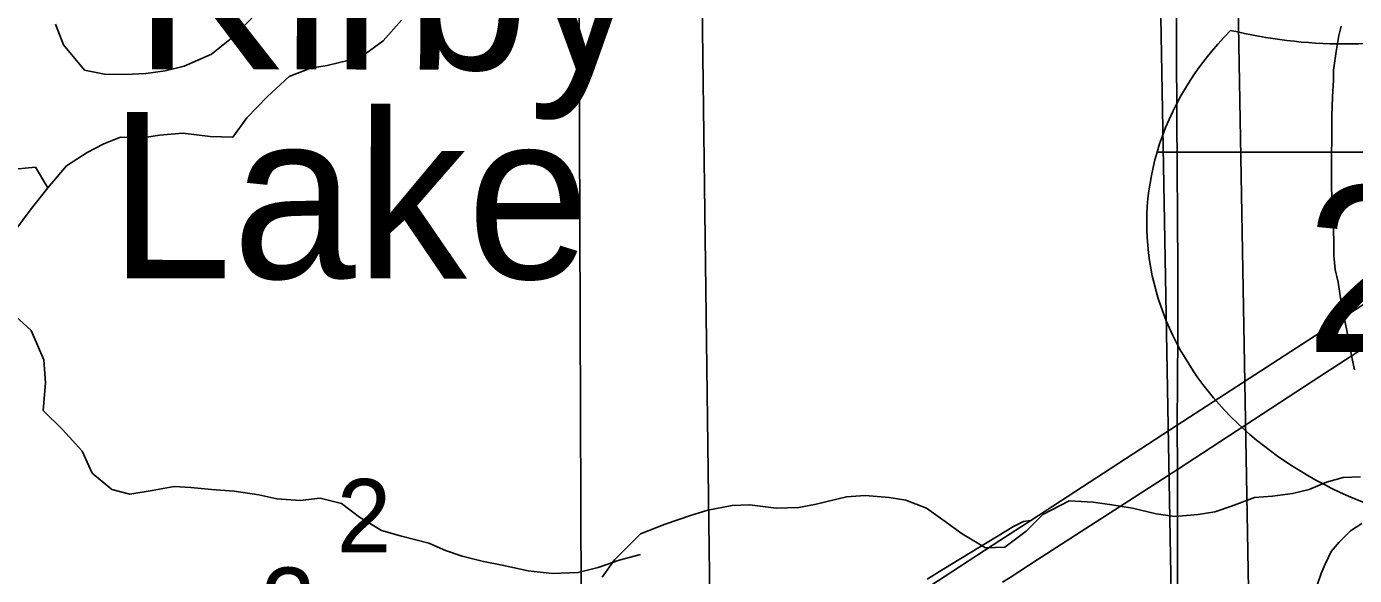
# Model space of a CAD drawing. Extents: x -21.1 to 50.3, y 0 to 22.1.
# Drawn here: x 7.145 to 7.902, y 18.465 to 18.778 of the extents above; entities that cross this region are included whole.
import ezdxf

# ---------------------------------------------------------------- set-up
doc = ezdxf.new("R2010")
doc.units = 0
for name, color, linetype in [('GM_X_County_Road', 7, 'Continuous'), ('GM_X_Interchange_Ramps', 7, 'Continuous'), ('GM_X_Interstate_Route', 7, 'Continuous'), ('GM_X_Interstate_Shield', 7, 'Continuous'), ('GM_X_Minor_Lake_Text', 7, 'Continuous'), ('GM_X_Minor_River', 7, 'Continuous'), ('GM_X_Section', 7, 'Continuous'), ('GM_X_Section_Text', 7, 'Continuous')]:
    doc.layers.add(name, color=color, linetype=linetype)

msp = doc.modelspace()

# ---------------------------------------------------------------- linework, layer by layer
at = {"layer": 'GM_X_County_Road'}
for points in [[(7.80076, 18.72653), (7.80006, 18.84258), (7.80011, 18.84739)], [(7.80113, 18.48537), (7.80109, 18.50572), (7.80103, 18.52561), (7.80078, 18.55084), (7.80129, 18.6019), (7.80129, 18.6407), (7.80076, 18.72653)], [(7.86659, 17.8234), (7.86382, 17.83394), (7.85955, 17.84073), (7.85529, 17.8455), (7.84524, 17.85353), (7.83444, 17.86157), (7.82188, 17.87036), (7.81259, 17.87715), (7.80455, 17.88568), (7.80053, 17.89221), (7.79702, 17.90301), (7.79501, 17.91256), (7.7945, 17.92034), (7.79568, 17.93272), (7.79727, 17.9427), (7.79978, 17.95827), (7.80053, 17.97384), (7.80079, 17.99168), (7.80079, 18.00423), (7.80154, 18.09741), (7.80156, 18.13596), (7.80085, 18.2567), (7.80133, 18.37768), (7.80113, 18.48537)]]:
    msp.add_lwpolyline(points, dxfattribs=at)
at = {"layer": 'GM_X_Interchange_Ramps'}
msp.add_lwpolyline([(7.71733, 18.49655), (7.71331, 18.49593), (7.70753, 18.49304), (7.66781, 18.46884), (7.65834, 18.46292)], dxfattribs=at)
at = {"layer": 'GM_X_Interstate_Route'}
msp.add_line((7.87835, 18.57608), (8.1204, 18.73408), dxfattribs=at)
for points in [[(6.52734, 17.7228), (6.61326, 17.77751), (6.66427, 17.81148), (6.70057, 17.83571), (6.8083, 17.90468), (6.91231, 17.97286), (7.02146, 18.04363), (7.17586, 18.14395), (7.20054, 18.16004), (7.22207, 18.17407), (7.33433, 18.24726), (7.48634, 18.34577), (7.69968, 18.48506), (7.71733, 18.49655), (7.80078, 18.55084), (8.12382, 18.76024), (8.12551, 18.76133)], [(7.70132, 18.46121), (7.70553, 18.46394), (7.72103, 18.474), (7.80103, 18.52561), (7.87835, 18.57608)]]:
    msp.add_lwpolyline(points, dxfattribs=at)
at = {"layer": 'GM_X_Interstate_Shield'}
msp.add_line((8.13276, 18.70656), (7.78939, 18.70656), dxfattribs=at)
msp.add_line((8.13276, 18.70656), (7.78939, 18.70656), dxfattribs=at)
for centre, start_param, end_param in [((8.00546, 18.66598), 2.47259, 2.911027), ((7.89621, 18.94592), 4.415841, 5.008937), ((8.00546, 18.66598), 2.911027, 4.511031)]:
    msp.add_ellipse(centre, major_axis=(0.22195, 0), ratio=0.8, start_param=start_param, end_param=end_param, dxfattribs=at)
at = {"layer": 'GM_X_Minor_River'}
for points in [[(7.27626, 18.78648), (7.26336, 18.7732), (7.25009, 18.76258), (7.23455, 18.75575), (7.22355, 18.75309), (7.21256, 18.75158), (7.20081, 18.75082), (7.18906, 18.75119), (7.17769, 18.75347), (7.16557, 18.76788), (7.16102, 18.77964)], [(7.35851, 18.78194), (7.34789, 18.77018), (7.33803, 18.76297), (7.32856, 18.75918), (7.31604, 18.75614), (7.30657, 18.75462), (7.29443, 18.74969), (7.28192, 18.73831), (7.27016, 18.72617), (7.2622, 18.71517), (7.24931, 18.71555), (7.23377, 18.71744), (7.2205, 18.71631), (7.21065, 18.71479), (7.19814, 18.71517), (7.18866, 18.71137), (7.17918, 18.70644), (7.16742, 18.69885), (7.1568, 18.68633), (7.14656, 18.67344), (7.13784, 18.66168)], [(7.90204, 18.58244), (7.90048, 18.58965), (7.89891, 18.59761), (7.89773, 18.60482), (7.89617, 18.61204), (7.89499, 18.61811), (7.89381, 18.62456), (7.89263, 18.63253), (7.89107, 18.63974), (7.89026, 18.64771), (7.89021, 18.65607), (7.88977, 18.6667), (7.88936, 18.67278), (7.88932, 18.67924), (7.88891, 18.6857), (7.88881, 18.70355), (7.88912, 18.71571), (7.88906, 18.72711), (7.88938, 18.73812), (7.89009, 18.74762), (7.89005, 18.75332), (7.89152, 18.76397), (7.89299, 18.77309), (7.89448, 18.77842)], [(7.1568, 18.68633), (7.14961, 18.69809), (7.13786, 18.69695)], [(7.13339, 18.61764), (7.14716, 18.60486), (7.15452, 18.58821), (7.1554, 18.57492), (7.15402, 18.55932), (7.16513, 18.54841), (7.17624, 18.53598), (7.18205, 18.52349), (7.19314, 18.5141), (7.2034, 18.51153), (7.21629, 18.51356), (7.22879, 18.51595), (7.23828, 18.51528), (7.25006, 18.51425), (7.26297, 18.51323), (7.27703, 18.51109), (7.28729, 18.5089), (7.30058, 18.50789), (7.31196, 18.50914), (7.32413, 18.50621), (7.33444, 18.49833), (7.34703, 18.49085), (7.35845, 18.48753), (7.37404, 18.4835), (7.38357, 18.47941), (7.39308, 18.47608), (7.40525, 18.47316), (7.4159, 18.47098), (7.43073, 18.4677), (7.4444, 18.4663), (7.4592, 18.46682), (7.47055, 18.46959), (7.48266, 18.47388), (7.49478, 18.47703)], [(7.47282, 18.46412), (7.48002, 18.47398), (7.49482, 18.48877), (7.50884, 18.49447), (7.52325, 18.4994), (7.53311, 18.50243), (7.54713, 18.50509), (7.55699, 18.50547), (7.57215, 18.50357), (7.58504, 18.50396), (7.5949, 18.50585), (7.61233, 18.51003), (7.62295, 18.51079), (7.63659, 18.50965), (7.64607, 18.50813), (7.65782, 18.50358), (7.66729, 18.49676), (7.67828, 18.48879), (7.69154, 18.48083), (7.70253, 18.48121), (7.71467, 18.49032), (7.72415, 18.4998), (7.73932, 18.50776), (7.75296, 18.50701), (7.76358, 18.50549), (7.77532, 18.5036), (7.78897, 18.50019), (7.79958, 18.49867), (7.81285, 18.49981), (7.82233, 18.50133), (7.8318, 18.50474), (7.84507, 18.50967), (7.85531, 18.51043), (7.86668, 18.51195), (7.87616, 18.51423), (7.88602, 18.5184), (7.89549, 18.52106), (7.90535, 18.52144)], [(7.88082, 18.46012), (7.88307, 18.46622), (7.88532, 18.47155), (7.88871, 18.47878), (7.89325, 18.48413), (7.89968, 18.49062), (7.90613, 18.49484)]]:
    msp.add_lwpolyline(points, dxfattribs=at)
at = {"layer": 'GM_X_Section'}
for points in [[(6.46467, 19.14528), (7.45853, 19.14217), (7.46215, 18.13462), (6.46827, 18.13471)], [(7.45853, 19.14217), (8.46716, 19.13592), (8.4678, 18.13938), (7.46215, 18.13462)], [(6.88772, 19.01332), (7.83142, 19.02525), (7.84977, 17.99671), (6.83569, 18.01448), (6.83581, 19.01172)], [(7.5274, 18.98311), (7.54061, 17.96333), (6.51666, 17.95921), (6.50457, 18.98884)], [(6.84443, 18.96281), (7.78814, 18.97473), (7.80649, 17.9462), (6.7924, 17.96396), (6.79252, 18.9612)]]:
    msp.add_lwpolyline(points, close=True, dxfattribs=at)

# ---------------------------------------------------------------- texts
at = {"layer": 'GM_X_Interstate_Shield'}
msp.add_text('271', height=0.094697, dxfattribs=at).set_placement((7.87386, 18.59263))
at = {"layer": 'GM_X_Minor_Lake_Text'}
for s, rotation, p in [('Kirby', 359.93087, (7.20574, 18.75392)), ('Lake', 359.9302, (7.1914, 18.63473))]:
    msp.add_text(s, height=0.094742, rotation=rotation, dxfattribs=at).set_placement(p)
at = {"layer": 'GM_X_Section_Text'}
for p in [(7.32151, 18.47828), (7.27822, 18.42776)]:
    msp.add_text('2', height=0.04186, rotation=0.00001, dxfattribs=at).set_placement(p)

doc.saveas('drawing.dxf')
